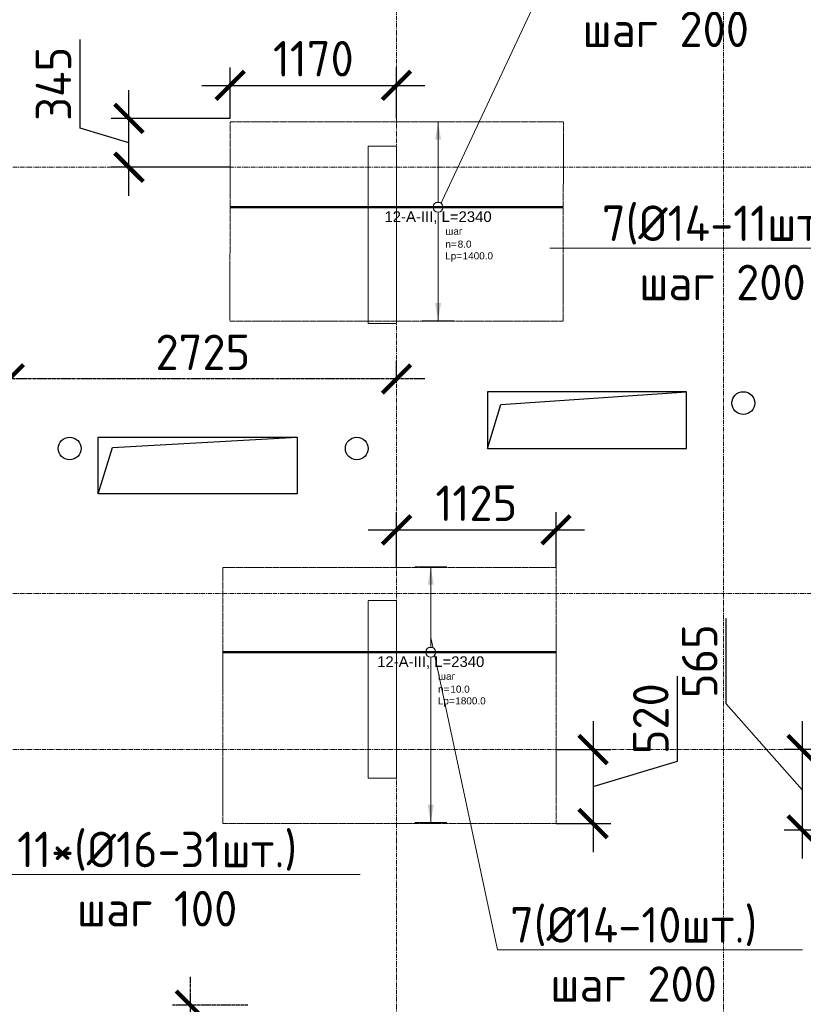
# Model space of a CAD drawing. Header units: millimetres. Extents: x -5898314 to 1055204, y -720802 to 1562611.
# Tile 299 of 362: x 32190 to 37703, y -37598 to -30665. Entities that reach past the tile are written whole.
import ezdxf
from ezdxf import colors
from ezdxf.entities.mleader import LeaderData, LeaderLine
from ezdxf.enums import TextEntityAlignment as Align
from ezdxf.math import Vec2, Vec3

# ---------------------------------------------------------------- set-up
doc = ezdxf.new("R2010")
doc.units = ezdxf.units.MM
doc.set_wipeout_variables(frame=1)
for name, pattern in [('01 Штриховая _4 мм_', [6, 3.5, -2.5]), ('______5', [1100, 800, -100, 100, -100]), ('CENTER2', [28.575, 19.05, -3.175, 3.175, -3.175]), ('DASHED', [7, 5, -2, 0]), ('GOST2.303 4', [7, 5, -2, 0]), ('осевая', [50.8, 31.75, -6.35, 6.35, -6.35])]:
    doc.linetypes.add(name, pattern=pattern)
for name, color, linetype, lineweight in [('907Сл Осевые', 1, 'Continuous', 0), ('_0.5', 94, 'Continuous', 50), ('Standard', 7, 'Continuous', 25), ('АрмСтер', 2, 'Continuous', 50), ('контур распр. стерхней', 2, 'GOST2.303 4', 20), ('Осевая', 10, 'CENTER2', 20), ('Оси', 40, '______5', 18), ('Перекрытие ж_бетон', 1, 'Continuous', 30), ('подоснова', 151, 'Continuous', 5), ('РАЗМЕРЫ', 1, 'Continuous', 9)]:
    doc.layers.add(name, color=color, linetype=linetype, lineweight=lineweight)
doc.layers.add('АрмСтер_атрибуты', color=2, linetype='Continuous', lineweight=0, plot=False)
doc.layers.add('Колонна_ бетон', color=7, linetype='Continuous', lineweight=50, true_color=0xb4b496)
doc.styles.add('GOST-2.304_Type-B', font='GOST_Common.ttf')
doc.styles.get("Standard").update_dxf_attribs({"font": 'arial.ttf'})
doc.styles.add('Аннотативный', font='arial.ttf')
doc.dimstyles.new('СПДС', dxfattribs={"dimscale": 100, "dimtxt": 2.5, "dimasz": 2, "dimexe": 1.25, "dimexo": 0, "dimtad": 1, "dimdec": 0, "dimrnd": 5, "dimtxsty": 'GOST-2.304_Type-B', "dimblk": 'ARCHTICK', "dimcen": 2.5, "dimdle": 2, "dimclrd": 1, "dimclre": 1, "dimclrt": 1, "dimadec": 0, "dimazin": 2, "dimtfac": 0.75, "dimtdec": 0, "dimtmove": 1, "dimatfit": 3, "dimfxl": 1, "dimtfillclr": 256, "dimtolj": 1, "dimarcsym": 1})

# ---------------------------------------------------------------- blocks, each defined once
blk = doc.blocks.new('подложка стн 1-го этажа')
at = {"layer": 'Колонна_ бетон', "color": 252, "linetype": 'DASHED', "lineweight": 0, "ltscale": 0.5, "true_color": 0x939598, "transparency": 33554687}
for p, q in [((39543.8, 23161.8, -200), (39343.8, 23161.8, -200)), ((39343.8, 23161.8, -200), (39343.8, 23161.8, -200)), ((39343.8, 21911.8, -200), (39343.8, 23161.8, -200)), ((39543.8, 23161.8, -200), (39343.8, 23161.8, -200)), ((39343.8, 23161.8, -200), (39343.8, 23161.8, -200)), ((39343.8, 21911.8, -200), (39343.8, 23161.8, -200)), ((39543.8, 23161.8, -200), (39543.8, 23161.8, -200)), ((39543.8, 23161.8, -200), (39543.8, 21911.8, -200)), ((39543.8, 23161.8, -200), (39543.8, 23161.8, -200)), ((39543.8, 23161.8, -200), (39543.8, 21911.8, -200)), ((39343.8, 21911.8, -200), (39543.8, 21911.8, -200)), ((39343.8, 21911.8, -200), (39343.8, 21911.8, -200)), ((39343.8, 21911.8, -200), (39543.8, 21911.8, -200)), ((39343.8, 21911.8, -200), (39343.8, 21911.8, -200)), ((39543.8, 21911.8, -200), (39543.8, 21911.8, -200)), ((39543.8, 21911.8, -200), (39543.8, 21911.8, -200)), ((39343.8, 19961.8, -200), (39343.8, 19961.8, -200)), ((39543.8, 19961.8, -200), (39343.8, 19961.8, -200)), ((39343.8, 18711.8, -200), (39343.8, 19961.8, -200)), ((39343.8, 19961.8, -200), (39343.8, 19961.8, -200)), ((39543.8, 19961.8, -200), (39343.8, 19961.8, -200)), ((39343.8, 18711.8, -200), (39343.8, 19961.8, -200)), ((39543.8, 19961.8, -200), (39543.8, 19961.8, -200)), ((39543.8, 19961.8, -200), (39543.8, 18711.8, -200)), ((39543.8, 19961.8, -200), (39543.8, 19961.8, -200)), ((39543.8, 19961.8, -200), (39543.8, 18711.8, -200)), ((39343.8, 18711.8, -200), (39343.8, 18711.8, -200)), ((39543.8, 18711.8, -200), (39343.8, 18711.8, -200)), ((39343.8, 18711.8, -200), (39343.8, 18711.8, -200)), ((39543.8, 18711.8, -200), (39343.8, 18711.8, -200)), ((39543.8, 18711.8, -200), (39543.8, 18711.8, -200)), ((39543.8, 18711.8, -200), (39543.8, 18711.8, -200))]:
    blk.add_line(p, q, dxfattribs=at)
blk = doc.blocks.new('оси блок 2')
at = {"layer": 'Оси', "color": 16, "linetype": 'осевая', "lineweight": 0, "transparency": 33554687}
for p, q in [((-54204.7, -322543), (-54204.7, -347914.1)), ((-51904.7, -322543), (-51904.7, -347914.1)), ((-89822.3, -329401.3), (-37238.5, -329401.3)), ((-89822.3, -332401.3), (-37238.5, -332401.3)), ((-89822.3, -333501.3), (-37238.5, -333501.3))]:
    blk.add_line(p, q, dxfattribs=at)
blk = doc.blocks.new('_None')
blk = doc.blocks.new('*U1264')
at = {"layer": 'РАЗМЕРЫ'}
for p, q in [((112.5, 600), (-112.5, 600)), ((112.5, -800), (-112.5, -800))]:
    blk.add_line(p, q, dxfattribs=at)
at = {"layer": 'РАЗМЕРЫ', "ltscale": 15}
blk.add_line((0, -800), (0, 600), dxfattribs=at)
at = {"layer": 'РАЗМЕРЫ'}
for points in [[(0, 600), (20.9, 474.8), (-20.9, 474.8)], [(0, -800), (20.9, -674.8), (-20.9, -674.8)]]:
    blk.add_solid(points, dxfattribs=at)
at = {"layer": 'АрмСтер_атрибуты', "color": 215, "ltscale": 15, "style": 'Аннотативный'}
for s, p in [('шаг', (51.4, -194.2)), ('n=', (51.4, -285.1)), ('Lр=', (50.2, -367.8))]:
    blk.add_text(s, height=50, dxfattribs=at).set_placement(p)
at = {"layer": 'АрмСтер_атрибуты', "style": 'Аннотативный', "flags": 8}
blk.add_attdef('ПОЗ', (110, 29.6), '', height=75, dxfattribs=at)
at = {"layer": 'АрмСтер_атрибуты', "flags": 9}
for tag, p in [('МАССА', (-1033.5, -210.5)), ('ОБОЗНАЧЕНИЕ', (-1033.5, -324.4))]:
    blk.add_attdef(tag, p, '', height=75, dxfattribs=at)
at = {"layer": 'АрмСтер_атрибуты', "color": 215, "style": 'Аннотативный'}
for tag, p, flags in [('ШАГ', (190.9, -194.2), 10), ('КОЛ', (138, -285.1), 8), ('ШИРИНА', (172.9, -367.8), 8)]:
    blk.add_attdef(tag, p, '', height=50, dxfattribs=dict(at, flags=flags))
at = {"linetype": 'Continuous', "lineweight": 0}
blk.add_wipeout([(35, 0), (28.3, 20.6), (10.8, 33.3), (-10.8, 33.3), (-28.3, 20.6), (-35, 0), (-28.3, -20.6), (-10.8, -33.3), (10.8, -33.3), (28.3, -20.6)], dxfattribs=at)
at = {"color": 0, "linetype": 'ByBlock', "lineweight": -2, "ltscale": 100}
blk.add_line((-1462.5, 0), (877.5, 0), dxfattribs=at)
at = {"layer": 'РАЗМЕРЫ'}
blk.add_circle((0, 0), 35, dxfattribs=at)
at = {"layer": 'АрмСтер_атрибуты', "style": 'Аннотативный', "flags": 8}
blk.add_attdef('НАИМЕНОВАНИЕ', text='', height=75, dxfattribs=at).set_placement((0, -29.3), align=Align.TOP_CENTER)
blk = doc.blocks.new('*U1263')
at = {"layer": 'РАЗМЕРЫ'}
for p, q in [((112.5, 600), (-112.5, 600)), ((112.5, -1200), (-112.5, -1200))]:
    blk.add_line(p, q, dxfattribs=at)
at = {"layer": 'РАЗМЕРЫ', "ltscale": 15}
blk.add_line((0, -1200), (0, 600), dxfattribs=at)
at = {"layer": 'РАЗМЕРЫ'}
for points in [[(0, 600), (20.9, 474.8), (-20.9, 474.8)], [(0, -1200), (20.9, -1074.8), (-20.9, -1074.8)]]:
    blk.add_solid(points, dxfattribs=at)
at = {"layer": 'АрмСтер_атрибуты', "color": 215, "ltscale": 15, "style": 'Аннотативный'}
for s, p in [('шаг', (51.4, -194.2)), ('n=', (51.4, -285.1)), ('Lр=', (50.2, -367.8))]:
    blk.add_text(s, height=50, dxfattribs=at).set_placement(p)
at = {"layer": 'АрмСтер_атрибуты', "style": 'Аннотативный', "flags": 8}
blk.add_attdef('ПОЗ', (110, 29.6), '', height=75, dxfattribs=at)
at = {"layer": 'АрмСтер_атрибуты', "flags": 9}
for tag, p in [('МАССА', (-1033.5, -210.5)), ('ОБОЗНАЧЕНИЕ', (-1033.5, -324.4))]:
    blk.add_attdef(tag, p, '', height=75, dxfattribs=at)
at = {"layer": 'АрмСтер_атрибуты', "color": 215, "style": 'Аннотативный'}
for tag, p, flags in [('ШАГ', (190.9, -194.2), 10), ('КОЛ', (138, -285.1), 8), ('ШИРИНА', (172.9, -367.8), 8)]:
    blk.add_attdef(tag, p, '', height=50, dxfattribs=dict(at, flags=flags))
at = {"linetype": 'Continuous', "lineweight": 0}
blk.add_wipeout([(35, 0), (28.3, 20.6), (10.8, 33.3), (-10.8, 33.3), (-28.3, 20.6), (-35, 0), (-28.3, -20.6), (-10.8, -33.3), (10.8, -33.3), (28.3, -20.6)], dxfattribs=at)
at = {"color": 0, "linetype": 'ByBlock', "lineweight": -2, "ltscale": 100}
blk.add_line((-1462.5, 0), (877.5, 0), dxfattribs=at)
at = {"layer": 'РАЗМЕРЫ'}
blk.add_circle((0, 0), 35, dxfattribs=at)
at = {"layer": 'АрмСтер_атрибуты', "style": 'Аннотативный', "flags": 8}
blk.add_attdef('НАИМЕНОВАНИЕ', text='', height=75, dxfattribs=at).set_placement((0, -29.3), align=Align.TOP_CENTER)
blk = doc.blocks.new('_ArchTick')
at = {"color": 0, "linetype": 'ByBlock', "const_width": 0.15}
blk.add_lwpolyline([(-0.5, -0.5), (0.5, 0.5)], dxfattribs=at)
blk = doc.blocks.new('*D1371')
at = {"layer": '907Сл Осевые', "color": 1, "lineweight": -2, "transparency": 16777216}
for p, q in [((36817.5, -35886.9), (36817.5, -35286.9)), ((36223.7, -35604.3), (36223.7, -36525.8)), ((35963.7, -35804.3), (36348.7, -35804.3)), ((36223.7, -36065), (36817.5, -35886.9)), ((35963.7, -36325.8), (36348.7, -36325.8))]:
    blk.add_line(p, q, dxfattribs=at)
at = {"layer": 'DEFPOINTS', "color": 0, "lineweight": 0, "transparency": 16777216}
for p in [(35963.7, -35804.3, 200), (35963.7, -36325.8), (36223.7, -36325.8)]:
    blk.add_point(p, dxfattribs=at)
at = {"layer": '907Сл Осевые', "color": 1, "lineweight": -2, "transparency": 16777216, "xscale": 200, "yscale": 200, "zscale": 200}
for p, rotation in [((36223.7, -35804.3), 90), ((36223.7, -36325.8), 270)]:
    blk.add_blockref('_ArchTick', p, dxfattribs=dict(at, rotation=rotation))
at = {"layer": '907Сл Осевые', "color": 1, "lineweight": 0, "transparency": 16777216, "insert": (36630, -35586.9), "char_height": 250, "attachment_point": 5, "rotation": 90, "style": 'GOST-2.304_Type-B'}
blk.add_mtext('\\A1;520', dxfattribs=at)
blk = doc.blocks.new('*D1329')
at = {"layer": '907Сл Осевые', "color": 1, "lineweight": -2, "transparency": 16777216}
for p, q in [((33670.7, -31360), (33670.7, -31002.4)), ((34840.4, -31360), (34840.4, -31002.4)), ((33470.7, -31127.4), (35040.4, -31127.4))]:
    blk.add_line(p, q, dxfattribs=at)
at = {"layer": 'DEFPOINTS', "color": 0, "lineweight": 0, "transparency": 16777216}
for p in [(34840.4, -31127.4), (33670.7, -31360), (34840.4, -31360, 200)]:
    blk.add_point(p, dxfattribs=at)
at = {"layer": '907Сл Осевые', "color": 1, "lineweight": -2, "transparency": 16777216, "xscale": 200, "yscale": 200, "zscale": 200, "rotation": 180}
blk.add_blockref('_ArchTick', (33670.7, -31127.4), dxfattribs=at)
at = {"layer": '907Сл Осевые', "color": 1, "lineweight": -2, "transparency": 16777216, "xscale": 200, "yscale": 200, "zscale": 200}
blk.add_blockref('_ArchTick', (34840.4, -31127.4), dxfattribs=at)
at = {"layer": '907Сл Осевые', "color": 1, "lineweight": 0, "transparency": 16777216, "insert": (34255.6, -30939.9), "char_height": 250, "attachment_point": 5, "style": 'GOST-2.304_Type-B'}
blk.add_mtext('\\A1;1170', dxfattribs=at)
blk = doc.blocks.new('*D1380')
at = {"layer": '907Сл Осевые', "color": 1, "lineweight": -2, "transparency": 16777216}
for p, q in [((37161.4, -35481.8), (37161.4, -34881.8)), ((37694.4, -36087.4), (37161.4, -35481.8)), ((37694.4, -35604.3), (37694.4, -36570.5)), ((37887.6, -35804.3), (37569.4, -35804.3)), ((37908.6, -36370.5), (37569.4, -36370.5))]:
    blk.add_line(p, q, dxfattribs=at)
at = {"layer": 'DEFPOINTS', "color": 0, "lineweight": 0, "transparency": 16777216}
for p in [(37887.6, -35804.3, 200), (37694.4, -36370.5), (37908.6, -36370.5)]:
    blk.add_point(p, dxfattribs=at)
at = {"layer": '907Сл Осевые', "color": 1, "lineweight": -2, "transparency": 16777216, "xscale": 200, "yscale": 200, "zscale": 200}
for p, rotation in [((37694.4, -35804.3), 90), ((37694.4, -36370.5), 270)]:
    blk.add_blockref('_ArchTick', p, dxfattribs=dict(at, rotation=rotation))
at = {"layer": '907Сл Осевые', "color": 1, "lineweight": 0, "transparency": 16777216, "insert": (36973.9, -35181.8), "char_height": 250, "attachment_point": 5, "rotation": 90, "style": 'GOST-2.304_Type-B'}
blk.add_mtext('\\A1;565', dxfattribs=at)
blk = doc.blocks.new('*D1346')
at = {"layer": '907Сл Осевые', "color": 1, "lineweight": -2, "transparency": 16777216}
for p, q in [((32614.7, -31429), (32614.7, -30804)), ((32958.4, -31904.3), (32958.4, -31160)), ((33670.7, -31360), (32833.4, -31360)), ((32958.4, -31532.1), (32614.7, -31429)), ((33670.7, -31704.3), (32833.4, -31704.3))]:
    blk.add_line(p, q, dxfattribs=at)
at = {"layer": 'DEFPOINTS', "color": 0, "lineweight": 0, "transparency": 16777216}
for p in [(32958.4, -31360), (33670.7, -31360), (33670.7, -31704.3, 200)]:
    blk.add_point(p, dxfattribs=at)
at = {"layer": '907Сл Осевые', "color": 1, "lineweight": -2, "transparency": 16777216, "xscale": 200, "yscale": 200, "zscale": 200}
for p, rotation in [((32958.4, -31360), 90), ((32958.4, -31704.3), 270)]:
    blk.add_blockref('_ArchTick', p, dxfattribs=dict(at, rotation=rotation))
at = {"layer": '907Сл Осевые', "color": 1, "lineweight": 0, "transparency": 16777216, "insert": (32427.2, -31116.5), "char_height": 250, "attachment_point": 5, "rotation": 90, "style": 'GOST-2.304_Type-B'}
blk.add_mtext('\\A1;345', dxfattribs=at)
blk = doc.blocks.new('*D1434')
at = {"layer": 'DEFPOINTS', "color": 0, "lineweight": 0, "transparency": 16777216}
for p in [(33794.6, -37604.4), (33389.9, -38212.9), (33794.6, -38212.9)]:
    blk.add_point(p, dxfattribs=at)
at = {"layer": 'Осевая', "color": 1, "lineweight": -2, "transparency": 16777216}
for p, q in [((33389.9, -37404.4), (33389.9, -38412.9)), ((33794.6, -37604.4), (33264.9, -37604.4)), ((33794.6, -38212.9), (33264.9, -38212.9))]:
    blk.add_line(p, q, dxfattribs=at)
at = {"layer": 'Осевая', "color": 1, "lineweight": -2, "transparency": 16777216, "xscale": 200, "yscale": 200, "zscale": 200}
for p, rotation in [((33389.9, -37604.4), 90), ((33389.9, -38212.9), 270)]:
    blk.add_blockref('_ArchTick', p, dxfattribs=dict(at, rotation=rotation))
at = {"layer": 'Осевая', "color": 1, "lineweight": 0, "transparency": 16777216, "insert": (33202.4, -37908.7), "char_height": 250, "attachment_point": 5, "rotation": 90, "style": 'GOST-2.304_Type-B'}
blk.add_mtext('\\A1;610', dxfattribs=at)
blk = doc.blocks.new('*D1436')
at = {"layer": 'DEFPOINTS', "color": 0, "lineweight": 0, "transparency": 16777216}
for p in [(32116, -33194.5), (32116, -33201.5), (34840.7, -33201.5)]:
    blk.add_point(p, dxfattribs=at)
at = {"layer": 'Осевая', "color": 1, "lineweight": -2, "transparency": 16777216}
for p, q in [((32116, -33201.5), (32116, -33069.5)), ((34840.7, -33201.5), (34840.7, -33069.5)), ((35040.7, -33194.5), (31916, -33194.5))]:
    blk.add_line(p, q, dxfattribs=at)
at = {"layer": 'Осевая', "color": 1, "lineweight": -2, "transparency": 16777216, "xscale": 200, "yscale": 200, "zscale": 200, "rotation": 180}
blk.add_blockref('_ArchTick', (32116, -33194.5), dxfattribs=at)
at = {"layer": 'Осевая', "color": 1, "lineweight": -2, "transparency": 16777216, "xscale": 200, "yscale": 200, "zscale": 200}
blk.add_blockref('_ArchTick', (34840.7, -33194.5), dxfattribs=at)
at = {"layer": 'Осевая', "color": 1, "lineweight": 0, "transparency": 16777216, "insert": (33478.3, -33007), "char_height": 250, "attachment_point": 5, "style": 'GOST-2.304_Type-B'}
blk.add_mtext('\\A1;2725', dxfattribs=at)
blk = doc.blocks.new('*D1519')
at = {"layer": '_0.5', "color": 1, "lineweight": -2, "transparency": 16777216}
for p, q in [((34840.7, -34521.8), (34840.7, -34132.1)), ((35963.7, -34521.8), (35963.7, -34132.1)), ((34640.7, -34257.1), (36163.7, -34257.1))]:
    blk.add_line(p, q, dxfattribs=at)
at = {"layer": 'DEFPOINTS', "color": 0, "lineweight": 0, "transparency": 16777216}
for p in [(35963.7, -34257.1), (34840.7, -34521.8), (35963.7, -34521.8)]:
    blk.add_point(p, dxfattribs=at)
at = {"layer": '_0.5', "color": 1, "lineweight": -2, "transparency": 16777216, "xscale": 200, "yscale": 200, "zscale": 200, "rotation": 180}
blk.add_blockref('_ArchTick', (34840.7, -34257.1), dxfattribs=at)
at = {"layer": '_0.5', "color": 1, "lineweight": -2, "transparency": 16777216, "xscale": 200, "yscale": 200, "zscale": 200}
blk.add_blockref('_ArchTick', (35963.7, -34257.1), dxfattribs=at)
at = {"layer": '_0.5', "color": 1, "lineweight": 0, "transparency": 16777216, "insert": (35402.2, -34069.6), "char_height": 250, "attachment_point": 5, "style": 'GOST-2.304_Type-B'}
blk.add_mtext('\\A1;1125', dxfattribs=at)

msp = doc.modelspace()

# ---------------------------------------------------------------- linework, layer by layer
at = {"layer": 'Standard', "color": 7, "linetype": 'Continuous', "lineweight": 25, "transparency": 33554687}
for points in [[(35480.87, -33684.44), (35575.13, -33374.22), (36880.87, -33284.44)], [(32740.87, -34004.44), (32843.21, -33677.21), (34140.87, -33604.44)]]:
    msp.add_lwpolyline(points, dxfattribs=at)
at = {"layer": 'контур распр. стерхней', "linetype": '01 Штриховая _4 мм_'}
for points in [[(36012.94, -32787.65), (33668.39, -32787.65), (33670.73, -31384.87), (36015.29, -31384.87)], [(35963.65, -36325.77), (33619.1, -36325.77), (33619.11, -34521.79), (35963.66, -34521.79)]]:
    msp.add_lwpolyline(points, close=True, dxfattribs=at)
at = {"layer": 'Перекрытие ж_бетон'}
for points in [[(36880.87, -33284.44), (35480.87, -33284.44), (35480.87, -33684.44), (36880.87, -33684.44), (36880.87, -33284.44)], [(32740.87, -33604.44), (34140.87, -33604.44), (34140.87, -34004.44), (32740.87, -34004.44), (32740.87, -33604.44)]]:
    msp.add_lwpolyline(points, close=True, dxfattribs=at)
for centre in [(37280.87, -33364.44), (32540.87, -33684.46), (32540.87, -33684.46), (34560.87, -33684.45)]:
    msp.add_circle(centre, 80, dxfattribs=at)

# ---------------------------------------------------------------- block references
msp.add_blockref('подложка стн 1-го этажа', (-4703.26, -54716.23, 560), dxfattribs=at)
at = {"layer": 'подоснова', "color": 6, "ltscale": 0.3}
msp.add_blockref('оси блок 2', (89045.38, 297696.88), dxfattribs=at)

# ---------------------------------------------------------------- dimensions: what is measured, and where the dimension line sits
at = {"layer": '907Сл Осевые', "lineweight": 0}
dim = msp.add_linear_dim(base=(37694.37, -36370.54), p1=(37887.6, -35804.26, 200), p2=(37908.55, -36370.54), angle=90, dimstyle='СПДС', override={"dimtxt": 2.5}, dxfattribs=at)
dim.commit()
dim.dimension.update_dxf_attribs({"geometry": '*D1380', "text_midpoint": (37161.35, -35419.35), "dimtype": 160})
at = {"layer": 'Осевая', "color": 4, "lineweight": 0}
dim = msp.add_linear_dim(base=(32115.96, -33194.5), p1=(34840.67, -33201.52), p2=(32115.96, -33201.51), dimstyle='СПДС', override={"dimtxt": 2.5}, dxfattribs=at)
dim.commit()
dim.dimension.update_dxf_attribs({"geometry": '*D1436', "text_midpoint": (33478.31, -33007)})
dim = msp.add_linear_dim(base=(33389.92, -38212.95), p1=(33794.6, -37604.44), p2=(33794.6, -38212.95), angle=90, dimstyle='СПДС', override={"dimtxt": 2.5}, dxfattribs=at)
dim.commit()
dim.dimension.update_dxf_attribs({"geometry": '*D1434', "text_midpoint": (33202.42, -37908.69)})

# ---------------------------------------------------------------- leaders
at = {"layer": 'подоснова', "color": 6, "lineweight": 0, "ltscale": 0.3}
ml = msp.add_multileader_mtext('Standard', dxfattribs=at)
ml.set_content('7(%%C14-8шт.)\\Pшаг 200', color=6, style='GOST-2.304_Type-B')
ml.set_leader_properties(color=256, linetype='ByLayer', lineweight=15)
ml.set_arrow_properties(name='NONE')
ml.build(insert=Vec2(0, 0))
ml.multileader.update_dxf_attribs({"text_left_attachment_type": 6, "text_right_attachment_type": 6, "dogleg_length": 0.1, "arrow_head_size": 18})
ctx = ml.context
ctx.base_point, ctx.char_height, ctx.arrow_head_size, ctx.landing_gap_size, ctx.plane_origin = Vec3(35840.49, -30490.7), 250, 18, 20, Vec3(24679.74, -25804.99)
ctx.left_attachment, ctx.right_attachment, ctx.text_align_type = 6, 6, 1
notes = []
notes.append((ctx, [(0, (1, 1, 0), (35840.39, -30490.7), (1, 0), 0.1, [(0, [(35142.37, -31979.96)], 0, [])])]))
ctx.mtext.insert, ctx.mtext.alignment, ctx.mtext.flow_direction = Vec3(36734.92, -30190.7), 2, 5
ml = msp.add_multileader_mtext('Standard', dxfattribs=at)
ml.set_content('7(%%C14-11шт.)\\Pшаг 200', color=6, style='GOST-2.304_Type-B')
ml.set_leader_properties(color=256, linetype='ByLayer', lineweight=15)
ml.set_arrow_properties(name='NONE')
ml.build(insert=Vec2(0, 0))
ml.multileader.update_dxf_attribs({"text_left_attachment_type": 6, "text_right_attachment_type": 6, "dogleg_length": 0.1, "arrow_head_size": 18})
ctx = ml.context
ctx.base_point, ctx.char_height, ctx.arrow_head_size, ctx.landing_gap_size, ctx.plane_origin = Vec3(36201.84, -32273.19), 250, 18, 20, Vec3(29981.08, -29177.48)
ctx.left_attachment, ctx.right_attachment, ctx.text_align_type = 6, 6, 1
notes.append((ctx, [(1, (1, 1, 0), (38065.81, -32273.19), (-1, 0), 0.1, [(0, [(40268.33, -32004.87)], 0, [])])]))
ctx.mtext.insert, ctx.mtext.alignment, ctx.mtext.flow_direction = Vec3(37133.78, -31973.19), 2, 5
ml = msp.add_multileader_mtext('Standard', dxfattribs=at)
ml.set_content('7(%%C14-10шт.)\\Pшаг 200', color=6, style='GOST-2.304_Type-B')
ml.set_leader_properties(color=256, linetype='ByLayer', lineweight=15)
ml.set_arrow_properties(name='NONE')
ml.build(insert=Vec2(0, 0))
ml.multileader.update_dxf_attribs({"text_left_attachment_type": 6, "text_right_attachment_type": 6, "dogleg_length": 0.1, "arrow_head_size": 18})
ctx = ml.context
ctx.base_point, ctx.char_height, ctx.arrow_head_size, ctx.landing_gap_size, ctx.plane_origin = Vec3(35552.25, -37213.62, 43150), 250, 18, 20, Vec3(25262.09, -31889, 43150)
ctx.left_attachment, ctx.right_attachment, ctx.text_align_type = 6, 6, 1
notes.append((ctx, [(0, (1, 1, 0), (35552.15, -37213.62, 43150), (1, 0), 0.1, [(0, [(35081.61, -35014.4, 43150)], 0, [])])]))
ctx.mtext.insert, ctx.mtext.alignment, ctx.mtext.flow_direction = Vec3(36509.18, -36913.62, 43150), 2, 5
at = {"layer": 'подоснова', "color": 5, "lineweight": 0, "ltscale": 0.3}
ml = msp.add_multileader_mtext('Standard', dxfattribs=at)
ml.set_content('11*(%%C16-31шт.)\\Pшаг 100', color=5, style='GOST-2.304_Type-B')
ml.set_leader_properties(color=256, linetype='ByLayer', lineweight=15)
ml.set_arrow_properties(name='NONE')
ml.build(insert=Vec2(0, 0))
ml.multileader.update_dxf_attribs({"text_left_attachment_type": 6, "text_right_attachment_type": 6, "dogleg_length": 0.1, "arrow_head_size": 18})
ctx = ml.context
ctx.base_point, ctx.char_height, ctx.arrow_head_size, ctx.landing_gap_size, ctx.plane_origin = Vec3(32088.21, -36682.82, 180), 250, 18, 20, Vec3(22478.2, -31951.27, 180)
ctx.left_attachment, ctx.right_attachment, ctx.text_align_type = 6, 6, 1
notes.append((ctx, [(0, (1, 1, 0), (32088.11, -36682.82, 180), (1, 0), 0.1, [(0, [(30445.92, -36293.09, 180)], 0, [])])]))
ctx.mtext.insert, ctx.mtext.alignment, ctx.mtext.flow_direction = Vec3(33156.32, -36382.82, 180), 2, 5
for ctx, leaders in notes:
    for number, flags, end, landing, length, lines in leaders:
        leader = LeaderData()
        leader.index, (leader.has_last_leader_line, leader.has_dogleg_vector, leader.attachment_direction) = number, flags
        leader.last_leader_point, leader.dogleg_vector, leader.dogleg_length = Vec3(end), Vec3(landing), length
        for number, points, colour, breaks in lines:
            line = LeaderLine()
            line.index, line.vertices, line.color, line.breaks = number, Vec3.list(points), colors.encode_raw_color(colour), breaks
            leader.lines.append(line)
        ctx.leaders.append(leader)

# ---------------------------------------------------------------- next in the draw order: block references
at = {"layer": 'АрмСтер', "ltscale": 15}
ref = msp.add_blockref('*U1264', (35133.23, -31985.02), dxfattribs=at)
ref.add_attrib('НАИМЕНОВАНИЕ', '12-A-III, L=2340', dxfattribs={"layer": 'АрмСтер_атрибуты', "height": 75, "style": 'Аннотативный', "flags": 8}).set_placement((35133.23, -32014.36), align=Align.TOP_CENTER)
ref.add_attrib('КОЛ', '8.0', (35271.28, -32270.14), dxfattribs={"layer": 'АрмСтер_атрибуты', "color": 215, "height": 50, "style": 'Аннотативный', "flags": 8})
ref.add_attrib('ШИРИНА', '1400.0', (35306.11, -32352.82), dxfattribs={"layer": 'АрмСтер_атрибуты', "color": 215, "height": 50, "style": 'Аннотативный', "flags": 8})
ref = msp.add_blockref('*U1263', (35081.61, -35118.36), dxfattribs=at)
ref.add_attrib('НАИМЕНОВАНИЕ', '12-A-III, L=2340', dxfattribs={"layer": 'АрмСтер_атрибуты', "height": 75, "style": 'Аннотативный', "flags": 8}).set_placement((35081.61, -35147.7), align=Align.TOP_CENTER)
ref.add_attrib('КОЛ', '10.0', (35219.66, -35403.49), dxfattribs={"layer": 'АрмСтер_атрибуты', "color": 215, "height": 50, "style": 'Аннотативный', "flags": 8})
ref.add_attrib('ШИРИНА', '1800.0', (35254.49, -35486.16), dxfattribs={"layer": 'АрмСтер_атрибуты', "color": 215, "height": 50, "style": 'Аннотативный', "flags": 8})

# ---------------------------------------------------------------- next in the draw order: dimensions: what is measured, and where the dimension line sits
at = {"layer": '907Сл Осевые', "lineweight": 0}
dim = msp.add_linear_dim(base=(34840.4, -31127.41), p1=(33670.73, -31360.02), p2=(34840.4, -31360.02, 200), dimstyle='СПДС', override={"dimtxt": 2.5}, dxfattribs=at)
dim.commit()
dim.dimension.update_dxf_attribs({"geometry": '*D1329', "text_midpoint": (34255.57, -30939.91)})
at = {"layer": '907Сл Осевые', "color": 4, "lineweight": 0}
dim = msp.add_linear_dim(base=(32958.41, -31360.02), p1=(33670.73, -31704.26, 200), p2=(33670.73, -31360.02), angle=90, dimstyle='СПДС', override={"dimtxt": 2.5}, dxfattribs=at)
dim.commit()
dim.dimension.update_dxf_attribs({"geometry": '*D1346', "text_midpoint": (32427.16, -31366.51)})
at = {"layer": '907Сл Осевые', "lineweight": 0}
dim = msp.add_linear_dim(base=(36223.73, -36325.77), p1=(35963.66, -35804.26, 200), p2=(35963.65, -36325.77), angle=90, dimstyle='СПДС', override={"dimtxt": 2.5}, dxfattribs=at)
dim.commit()
dim.dimension.update_dxf_attribs({"geometry": '*D1371', "text_midpoint": (36629.98, -35824.39)})
at = {"layer": '_0.5', "color": 1, "lineweight": 0}
dim = msp.add_linear_dim(base=(35963.66, -34257.14), p1=(34840.67, -34521.79), p2=(35963.66, -34521.79), dimstyle='СПДС', override={"dimtxt": 2.5}, dxfattribs=at)
dim.commit()
dim.dimension.update_dxf_attribs({"geometry": '*D1519', "text_midpoint": (35402.16, -34069.64)})

doc.saveas('drawing.dxf')
